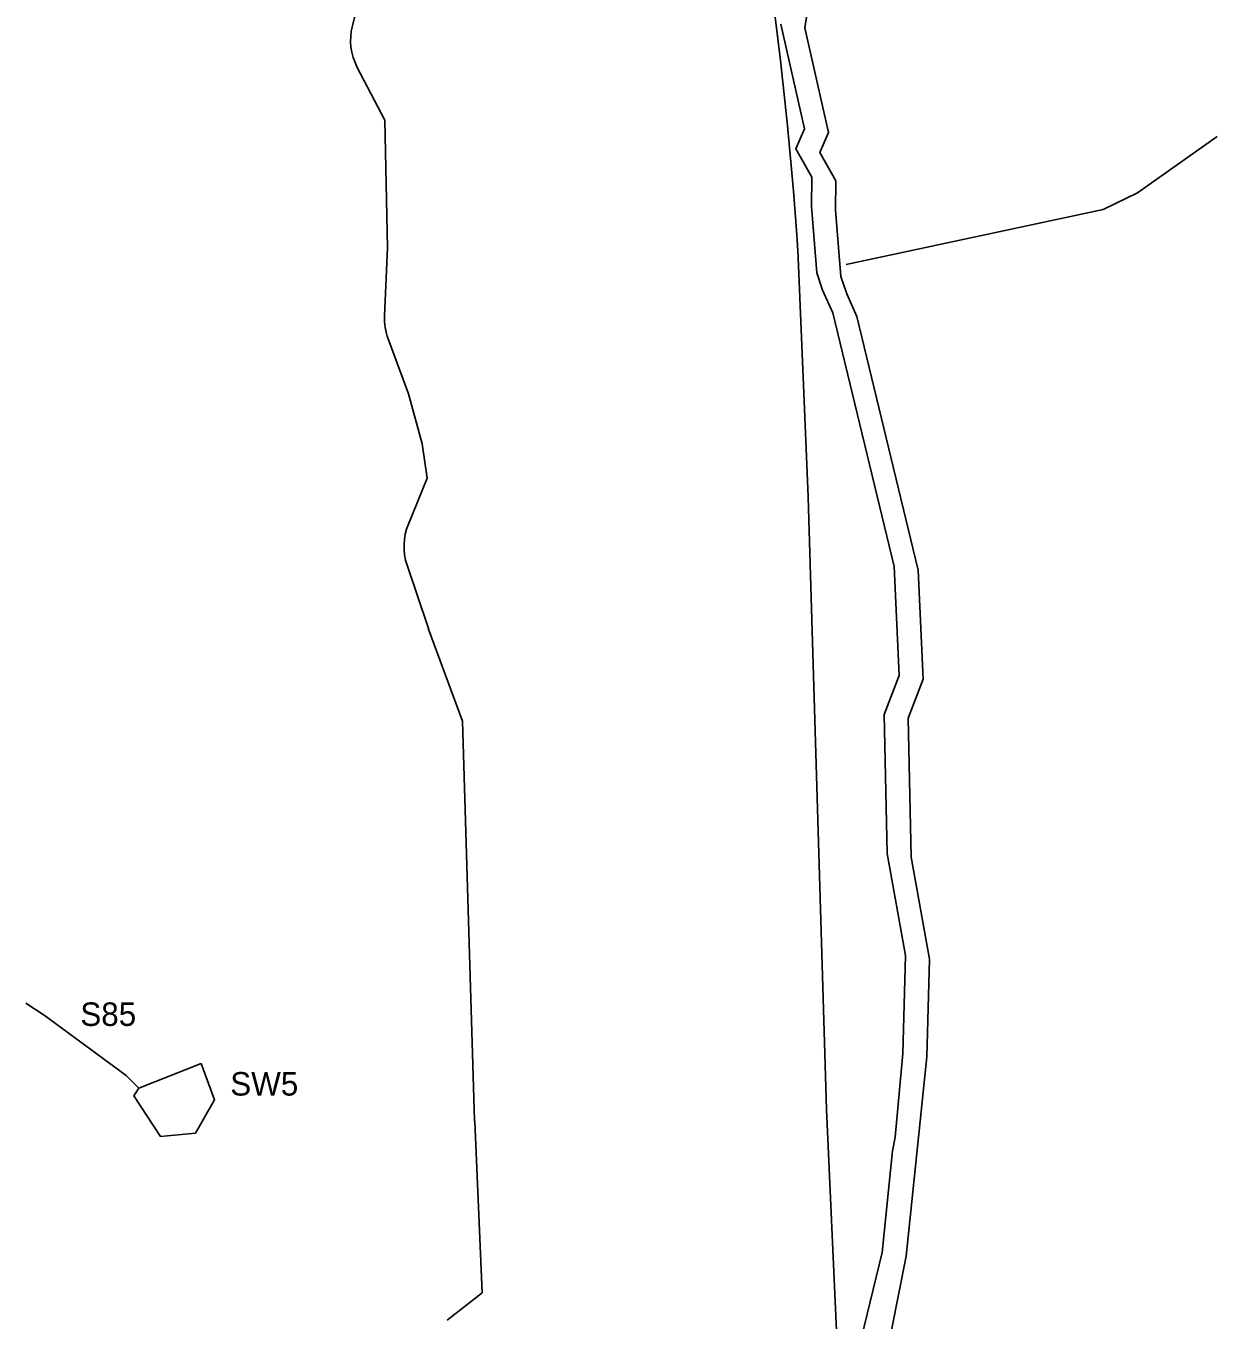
# Model space of a CAD drawing. Extents: x 1253697 to 1278588, y 912189 to 981699.
# Drawn here: x 1254085 to 1255099, y 952070 to 953172 of the extents above; entities that cross this region are included whole.
import ezdxf

# ---------------------------------------------------------------- set-up
doc = ezdxf.new("R2010")
doc.units = 0
doc.layers.add('Default', color=7, linetype='Continuous')
doc.layers.add('Exist Hydro Jurisdictional Stream or Body of Water Mitigable', color=7, linetype='Continuous')

msp = doc.modelspace()

# ---------------------------------------------------------------- linework, layer by layer
at = {"layer": 'Default'}
for p, q in [((1254751.1, 952771), (1254742.6, 952974.2)), ((1254751.1, 952771), (1254742.6, 952974.2)), ((1254751.1, 952771), (1254742.6, 952974.2)), ((1254751.1, 952771), (1254742.6, 952974.2)), ((1254409.5, 952712.6), (1254427.4, 952659.4)), ((1254409.5, 952712.6), (1254427.4, 952659.4)), ((1254409.5, 952712.6), (1254427.4, 952659.4)), ((1254409.5, 952712.6), (1254427.4, 952659.4))]:
    msp.add_line(p, q, dxfattribs=at)
for points in [[(1254325, 953544.3), (1254348.4, 953459.3), (1254382.1, 953248.4), (1254362.9, 953171.7)], [(1254325, 953544.3), (1254348.4, 953459.3), (1254382.1, 953248.4), (1254362.9, 953171.7)], [(1254325, 953544.3), (1254348.4, 953459.3), (1254382.1, 953248.4), (1254362.9, 953171.7)], [(1254325, 953544.3), (1254348.4, 953459.3), (1254382.1, 953248.4), (1254362.9, 953171.7)], [(1254367.1, 953136.4), (1254390.5, 953091.6), (1254392.9, 952983.1), (1254390.3, 952924.7)], [(1254367.1, 953136.4), (1254390.5, 953091.6), (1254392.9, 952983.1), (1254390.3, 952924.7)], [(1254367.1, 953136.4), (1254390.5, 953091.6), (1254392.9, 952983.1), (1254390.3, 952924.7)], [(1254367.1, 953136.4), (1254390.5, 953091.6), (1254392.9, 952983.1), (1254390.3, 952924.7)], [(1254393.4, 952905.2), (1254410.7, 952858.3), (1254422.5, 952815.8), (1254426.7, 952786.5), (1254410.7, 952747.5)], [(1254393.4, 952905.2), (1254410.7, 952858.3), (1254422.5, 952815.8), (1254426.7, 952786.5), (1254410.7, 952747.5)], [(1254393.4, 952905.2), (1254410.7, 952858.3), (1254422.5, 952815.8), (1254426.7, 952786.5), (1254410.7, 952747.5)], [(1254393.4, 952905.2), (1254410.7, 952858.3), (1254422.5, 952815.8), (1254426.7, 952786.5), (1254410.7, 952747.5)], [(1254775.5, 952054.4), (1254766.9, 952249), (1254751.1, 952770.5)], [(1254775.5, 952054.4), (1254766.9, 952249), (1254751.1, 952770.5)], [(1254775.5, 952054.4), (1254766.9, 952249), (1254751.1, 952770.5)], [(1254775.5, 952054.4), (1254766.9, 952249), (1254751.1, 952770.5)], [(1254427.9, 952658), (1254456.7, 952579.7), (1254467, 952239.6)], [(1254427.9, 952658), (1254456.7, 952579.7), (1254467, 952239.6)], [(1254427.9, 952658), (1254456.7, 952579.7), (1254467, 952239.6)], [(1254427.9, 952658), (1254456.7, 952579.7), (1254467, 952239.6)], [(1254467.1, 952238.9), (1254473.5, 952093), (1254443.7, 952069.7)], [(1254467.1, 952238.9), (1254473.5, 952093), (1254443.7, 952069.7)], [(1254467.1, 952238.9), (1254473.5, 952093), (1254443.7, 952069.7)], [(1254467.1, 952238.9), (1254473.5, 952093), (1254443.7, 952069.7)]]:
    msp.add_lwpolyline(points, dxfattribs=at)
for centre, radius, start, end in [((1251599, 952775), 3150, 3.6461, 14.4888), ((1251599, 952775), 3150, 3.6461, 14.4888), ((1251599, 952775), 3150, 3.6461, 14.4888), ((1251599, 952775), 3150, 3.6461, 14.4888), ((1254411.4, 953159.6), 50, 165.8998, 207.6463), ((1254411.4, 953159.6), 50, 165.8998, 207.6463), ((1254411.4, 953159.6), 50, 165.8998, 207.6463), ((1254411.4, 953159.6), 50, 165.8998, 207.6463), ((1254692.7, 952972.1), 50, 2.3781, 3.6461), ((1254692.7, 952972.1), 50, 2.3781, 3.6461), ((1254692.7, 952972.1), 50, 2.3781, 3.6461), ((1254692.7, 952972.1), 50, 2.3781, 3.6461), ((1254440.3, 952922.5), 50, 177.4387, 200.2667), ((1254440.3, 952922.5), 50, 177.4387, 200.2667), ((1254440.3, 952922.5), 50, 177.4387, 200.2667), ((1254440.3, 952922.5), 50, 177.4387, 200.2667), ((1254701.1, 952769), 50, 1.7363, 2.3781), ((1254701.1, 952769), 50, 1.7363, 2.3781), ((1254701.1, 952769), 50, 1.7363, 2.3781), ((1254701.1, 952769), 50, 1.7363, 2.3781), ((1254456.9, 952728.5), 50, 157.5862, 198.5778), ((1254456.9, 952728.5), 50, 157.5862, 198.5778), ((1254456.9, 952728.5), 50, 157.5862, 198.5778), ((1254456.9, 952728.5), 50, 157.5862, 198.5778), ((1254474.8, 952675.3), 50, 198.5778, 200.2532), ((1254474.8, 952675.3), 50, 198.5778, 200.2532), ((1254474.8, 952675.3), 50, 198.5778, 200.2532), ((1254474.8, 952675.3), 50, 198.5778, 200.2532), ((1254517, 952241.1), 50, 181.7363, 182.5401), ((1254517, 952241.1), 50, 181.7363, 182.5401), ((1254517, 952241.1), 50, 181.7363, 182.5401), ((1254517, 952241.1), 50, 181.7363, 182.5401)]:
    msp.add_arc(centre, radius, start, end, dxfattribs=at)
at = {"layer": 'Exist Hydro Jurisdictional Stream or Body of Water Mitigable'}
for points in [[(1254790.9, 951903.6), (1254834.7, 952124.1), (1254852.2, 952293.8), (1254854.6, 952377), (1254838.9, 952464), (1254836.3, 952582.4), (1254849.2, 952615.5), (1254844.9, 952708.4), (1254792.6, 952924.3), (1254784, 952943.7), (1254779, 952958.3), (1254774.5, 953014.9), (1254774.8, 953039.8), (1254761.1, 953064), (1254768.4, 953081), (1254748.2, 953170.2), (1254756.4, 953221.5), (1254731.3, 953339.9), (1254770.1, 953501.7), (1254756.7, 953570.9), (1254742.6, 953586.2)], [(1254727.8, 953173.2), (1254748, 953084.1), (1254740.7, 953067.1), (1254754.4, 953042.8), (1254754.1, 953018), (1254758.6, 952961.4), (1254763.5, 952946.8), (1254772.2, 952927.4), (1254824.5, 952711.4), (1254828.8, 952618.6), (1254815.8, 952585.4), (1254818.4, 952467), (1254834.2, 952380.1), (1254831.8, 952296.8), (1254825.2, 952225.5), (1254823, 952213.8), (1254814.3, 952127.2), (1254793.7, 952043.3)], [(1255099.5, 953077.5), (1255031.6, 953029.6), (1255002.5, 953015.3), (1254783.4, 952968.7)], [(1254084.8, 952339.5), (1254100.4, 952329.3), (1254170.3, 952277.9), (1254181.1, 952267.1)]]:
    msp.add_lwpolyline(points, dxfattribs=at)
msp.add_lwpolyline([(1254181.1, 952267.1), (1254234.1, 952288.1), (1254245.5, 952257.2), (1254229.2, 952228.8), (1254199.6, 952226), (1254176.9, 952260.6)], close=True, dxfattribs=at)

# ---------------------------------------------------------------- texts
for s, p in [('S85', (1254131.2, 952320.2)), ('SW5', (1254258.9, 952260.9))]:
    msp.add_text(s, height=20, dxfattribs=at).set_placement(p)

doc.saveas('drawing.dxf')
